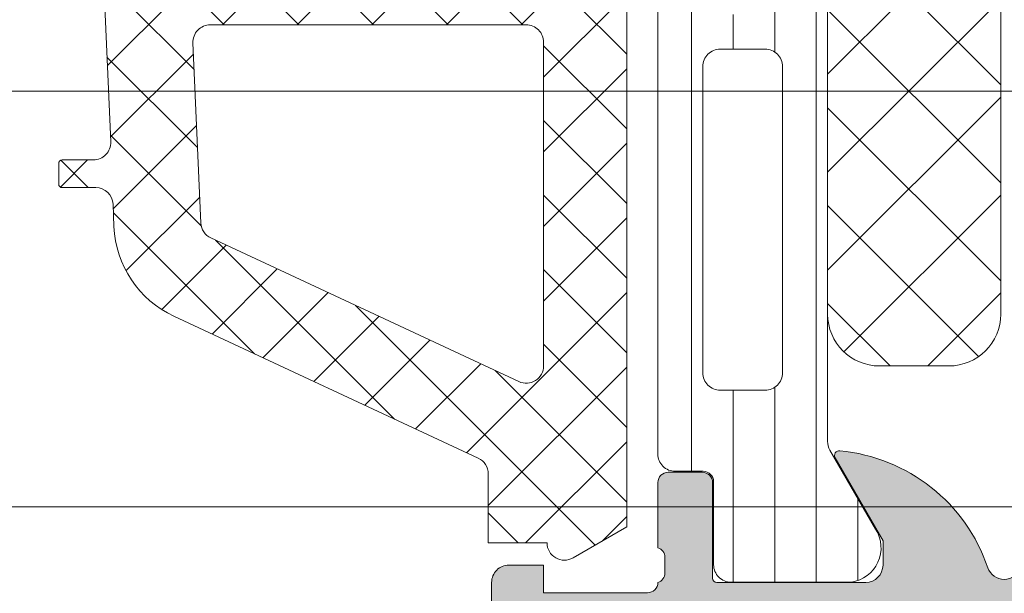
# Model space of a CAD drawing. Header units: millimetres. Extents: x 144573 to 336993, y 74252 to 247042.
# Tile 584 of 656: x 200170 to 200198, y 198228 to 198244. Entities that reach past the tile are written whole.
import ezdxf

# ---------------------------------------------------------------- set-up
doc = ezdxf.new("R2010")
doc.units = ezdxf.units.MM
doc.layers.add('FASÁDA DETAILNÍ', color=255, linetype='Continuous', lineweight=0)
doc.layers.add('NOVA', color=255, linetype='Continuous', lineweight=0)

# ---------------------------------------------------------------- blocks, each defined once
blk = doc.blocks.new('A$C69D17D4D')
at = {"layer": 'FASÁDA DETAILNÍ'}
h = blk.add_hatch(dxfattribs=at)
h.set_pattern_fill('ANSI37', color=256, scale=0.48, angle=270, style=0)
h.set_pattern_definition([(315, (-22961.99474973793, 24886.81811234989), (1.077630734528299, 1.077630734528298), []), (44.99999999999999, (-22961.99474973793, 24886.81811234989), (-1.077630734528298, 1.077630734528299), [])])
edge = h.paths.add_edge_path(flags=16)
edge.add_line((-22961.33045573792, 24890.21938934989), (-22959.93760173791, 24890.11964534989))
edge.add_arc((-22959.89474424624, 24890.71811226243), 0.599999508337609, 265.9039194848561, 360.0000083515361)
edge.add_arc((-22959.89474424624, 24890.71811243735), 0.5999995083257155, 359.9999916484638, 454.0960805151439)
edge.add_line((-22959.93760173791, 24891.31657934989), (-22961.33045573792, 24891.21683534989))
edge.add_arc((-22961.29474126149, 24890.71811234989), 0.5000001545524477, 94.09606439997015, 265.9039356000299)
edge = h.paths.add_edge_path(flags=16)
edge.add_arc((-22964.49474936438, 24892.31810897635), 0.4999996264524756, 269.9999571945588, 360.0000428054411)
edge.add_line((-22963.99474973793, 24892.3181093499), (-22963.99474973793, 24895.9117943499))
edge.add_arc((-22964.49475007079, 24895.91179436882), 0.5000003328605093, 359.9999978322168, 473.2180266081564)
edge.add_line((-22964.69186573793, 24896.37130034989), (-22971.02296773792, 24893.6554223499))
edge.add_arc((-22970.82585181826, 24893.19591700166), 0.4999998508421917, 113.2180817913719, 182.5001106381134)
edge.add_line((-22971.32537573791, 24893.17410634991), (-22971.2870497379, 24892.29629934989))
edge.add_arc((-22970.78752612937, 24892.31810883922), 0.499999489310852, 182.4999791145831, 270.0000448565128)
edge.add_line((-22970.78752573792, 24891.8181093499), (-22964.49474973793, 24891.8181093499))
edge = h.paths.add_edge_path(flags=16)
edge.add_line((-22969.90291173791, 24866.7641903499), (-22961.00605873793, 24862.61552034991))
edge.add_arc((-22960.79474960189, 24863.06867409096), 0.499999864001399, 244.9999920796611, 360.0000296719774)
edge.add_line((-22960.29474973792, 24863.0686743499), (-22960.29474973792, 24872.41810934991))
edge.add_arc((-22960.79474936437, 24872.41810972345), 0.4999996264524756, 359.9999571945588, 450.0000428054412)
edge.add_line((-22960.79474973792, 24872.91810934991), (-22969.91867273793, 24872.91810934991))
edge.add_arc((-22969.91867257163, 24872.41810928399), 0.5000000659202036, 90.00001905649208, 182.5000272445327)
edge.add_line((-22970.41819673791, 24872.3962993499), (-22970.19112673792, 24867.19553534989))
edge.add_arc((-22969.6916013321, 24867.2173450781), 0.5000012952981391, 182.4999974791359, 244.9999080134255)
edge = h.paths.add_edge_path(flags=16)
edge.add_arc((-22960.79474936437, 24875.61810897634), 0.4999996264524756, 269.9999571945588, 360.0000428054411)
edge.add_line((-22960.29474973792, 24875.61810934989), (-22960.29474973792, 24882.8181093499))
edge.add_arc((-22960.79474936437, 24882.81810972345), 0.4999996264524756, 359.9999571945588, 450.0000428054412)
edge.add_line((-22960.79474973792, 24883.3181093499), (-22961.99474973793, 24883.3181093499))
edge.add_arc((-22961.99475123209, 24885.31810785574), 1.999998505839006, 179.9999571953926, 270.00004280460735, ccw=False)
edge.add_line((-22963.99474973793, 24885.3181093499), (-22963.99474973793, 24889.11810934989))
edge.add_arc((-22964.49474936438, 24889.11810972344), 0.4999996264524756, 359.9999571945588, 450.0000428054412)
edge.add_line((-22964.49474973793, 24889.61810934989), (-22970.64781073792, 24889.61810934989))
edge.add_arc((-22970.64781057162, 24889.11810928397), 0.5000000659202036, 90.00001905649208, 182.5000272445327)
edge.add_line((-22971.14733473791, 24889.09629934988), (-22970.90719973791, 24883.59629934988))
edge.add_arc((-22970.40767612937, 24883.6181088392), 0.499999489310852, 182.4999791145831, 270.0000448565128)
edge.add_line((-22970.40767573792, 24883.11810934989), (-22965.09474973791, 24883.11810934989))
edge.add_arc((-22965.09474973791, 24882.01810934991), 1.099999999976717, -90, 90, ccw=False)
edge.add_line((-22965.09474973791, 24880.91810934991), (-22970.26796073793, 24880.91810934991))
edge.add_arc((-22970.26796057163, 24880.41810928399), 0.5000000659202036, 90.00001905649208, 182.5000272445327)
edge.add_line((-22970.76748473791, 24880.3962993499), (-22970.55791173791, 24875.59629934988))
edge.add_arc((-22970.05838812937, 24875.6181088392), 0.499999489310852, 182.4999791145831, 270.0000448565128)
edge.add_line((-22970.05838773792, 24875.11810934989), (-22960.79474973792, 24875.11810934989))
edge = h.paths.add_edge_path()
edge.add_line((-22962.18120673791, 24860.4050563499), (-22970.96907273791, 24864.50290534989))
edge.add_ellipse((-22969.70121524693, 24867.22183071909), major_axis=(-3.000002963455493, 0), ratio=1, start_angle=2.500058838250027, end_angle=64.99996937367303, ccw=False)
edge.add_line((-22972.69836273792, 24867.0909693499), (-22972.72669673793, 24867.7399193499))
edge.add_ellipse((-22973.22622034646, 24867.71810986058), major_axis=(-0.499999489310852, 0), ratio=1, start_angle=182.4999791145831, end_angle=270.0000448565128)
edge.add_line((-22973.22622073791, 24868.21810934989), (-22974.19474973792, 24868.21810934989))
edge.add_ellipse((-22974.1947498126, 24868.31810927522), major_axis=(-0.0999999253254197, 0), ratio=1, start_angle=-4.278876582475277e-05, end_angle=90.00004278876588, ccw=False)
edge.add_line((-22974.29474973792, 24868.3181093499), (-22974.29474973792, 24868.91810934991))
edge.add_ellipse((-22974.19474981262, 24868.91810942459), major_axis=(-0.09999992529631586, 0), ratio=1, start_angle=-90.00004280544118, end_angle=4.278876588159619e-05, ccw=False)
edge.add_line((-22974.19474973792, 24869.01810934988), (-22973.29171173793, 24869.01810934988))
edge.add_ellipse((-22973.29171190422, 24869.51810941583), major_axis=(-0.5000000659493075, 0), ratio=1, start_angle=90.00001905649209, end_angle=182.5000272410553)
edge.add_line((-22972.79218773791, 24869.53991934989), (-22973.18602573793, 24878.44021334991))
edge.add_ellipse((-22973.68553701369, 24878.41810924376), major_axis=(-0.5000001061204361, 0), ratio=1, start_angle=182.5337692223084, end_angle=270.0000829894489)
edge.add_line((-22973.68553773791, 24878.91810934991), (-22974.29474973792, 24878.91810934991))
edge.add_ellipse((-22974.29474981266, 24879.0181092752), major_axis=(-0.0999999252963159, 0), ratio=1, start_angle=-4.278876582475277e-05, end_angle=90.00004282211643, ccw=False)
edge.add_line((-22974.39474973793, 24879.01810934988), (-22974.39474973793, 24879.61810934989))
edge.add_ellipse((-22974.29474981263, 24879.61810942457), major_axis=(-0.09999992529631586, 0), ratio=1, start_angle=-90.00004280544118, end_angle=4.278876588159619e-05, ccw=False)
edge.add_line((-22974.29474973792, 24879.71810934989), (-22973.76518773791, 24879.71810934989))
edge.add_ellipse((-22973.7651874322, 24880.21810984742), major_axis=(-0.5000004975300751, 0), ratio=1, start_angle=89.99996496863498, end_angle=182.533697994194)
edge.add_line((-22973.26567573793, 24880.2402133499), (-22973.77633173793, 24891.7804383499))
edge.add_ellipse((-22974.27585633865, 24891.75862881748), major_axis=(-0.5000004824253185, 0), ratio=1, start_angle=182.4999790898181, end_angle=273.2170573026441)
edge.add_line((-22974.30391573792, 24892.2578413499), (-22979.43765873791, 24891.96927834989))
edge.add_ellipse((-22979.32210331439, 24891.55886034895), major_axis=(-0.4263754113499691, 0), ratio=1, start_angle=-74.27514552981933, end_angle=69.24102762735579)
edge.add_line((-22979.47322673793, 24891.16016534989), (-22979.24062373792, 24891.16140534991))
edge.add_line((-22979.24062373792, 24891.16140534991), (-22977.35804473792, 24891.45954334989))
edge.add_line((-22977.35804473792, 24891.45954334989), (-22974.50875973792, 24891.05911734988))
edge.add_ellipse((-22974.5505103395, 24890.76203675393), major_axis=(-0.2999999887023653, 0), ratio=1, start_angle=145.4022536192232, end_angle=262.00025595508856, ccw=False)
edge.add_ellipse((-22976.77308142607, 24892.29515014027), major_axis=(-3.000047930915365, 0), ratio=1, start_angle=71.99157541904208, end_angle=145.4023587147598, ccw=False)
edge.add_line((-22977.70056673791, 24889.44207134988), (-22979.95545773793, 24890.07564734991))
edge.add_ellipse((-22979.79452819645, 24890.85085985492), major_axis=(-0.7917403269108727, 0), ratio=1, start_angle=6.798346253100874, end_angle=78.27231020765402, ccw=False)
edge.add_line((-22980.58070173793, 24890.75713734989), (-22980.58192273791, 24891.81534734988))
edge.add_ellipse((-22979.40283651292, 24891.68622310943), major_axis=(-1.186135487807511, 0), ratio=1, start_angle=288.65557644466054, end_angle=353.7503218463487, ccw=False)
edge.add_line((-22979.78225573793, 24892.8100373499), (-22976.54091573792, 24893.90437034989))
edge.add_line((-22976.54091573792, 24893.90437034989), (-22968.49112073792, 24896.7941483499))
edge.add_line((-22968.49112073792, 24896.7941483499), (-22958.59324373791, 24901.12695734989))
edge.add_ellipse((-22958.39497367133, 24900.66794836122), major_axis=(-0.5000002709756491, 0), ratio=1, start_angle=180.0665763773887, end_angle=293.36204948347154, ccw=False)
edge.add_line((-22957.89497373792, 24900.6685293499), (-22957.89433873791, 24900.12182834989))
edge.add_ellipse((-22958.39433884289, 24900.12124807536), major_axis=(-0.5000004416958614, 0), ratio=1, start_angle=113.92082453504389, end_angle=180.0664945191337, ccw=False)
edge.add_line((-22958.19160173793, 24899.6641943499), (-22961.39560473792, 24898.26243834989))
edge.add_ellipse((-22960.99475040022, 24897.34629727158), major_axis=(-0.9999993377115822, 0), ratio=1, start_angle=-66.36838527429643, end_angle=5.280893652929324e-05)
edge.add_line((-22961.99474973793, 24897.34629634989), (-22961.99474973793, 24892.11835434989))
edge.add_line((-22961.99474973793, 24892.11835434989), (-22960.19527073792, 24892.11834534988))
edge.add_line((-22960.19527073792, 24892.11834534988), (-22960.05732873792, 24892.63314634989))
edge.add_ellipse((-22959.78017471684, 24892.5183810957), major_axis=(-0.2999756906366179, 0), ratio=1, start_angle=247.4964333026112, end_angle=337.5062997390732, ccw=False)
edge.add_line((-22959.66536173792, 24892.79551534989), (-22958.39523473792, 24891.94634834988))
edge.add_ellipse((-22958.89495550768, 24891.08048416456), major_axis=(-0.9997207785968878, 0), ratio=1, start_angle=179.9923881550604, end_angle=240.00923930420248, ccw=False)
edge.add_line((-22957.89523473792, 24891.0803513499), (-22957.89526573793, 24890.3559903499))
edge.add_ellipse((-22958.89500357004, 24890.35619840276), major_axis=(-0.9997378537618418, 0), ratio=1, start_angle=119.99132494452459, end_angle=179.9880763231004, ccw=False)
edge.add_line((-22958.39526573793, 24889.4903243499), (-22959.66536173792, 24888.64115734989))
edge.add_ellipse((-22959.78017362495, 24888.91830484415), major_axis=(-0.2999875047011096, 0), ratio=1, start_angle=22.4986038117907, end_angle=112.50240616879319, ccw=False)
edge.add_line((-22960.05732873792, 24888.80351134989), (-22960.19530073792, 24889.3183273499))
edge.add_line((-22960.19530073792, 24889.3183273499), (-22961.99474973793, 24889.3183353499))
edge.add_line((-22961.99474973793, 24889.3183353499), (-22961.99474973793, 24886.11810834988))
edge.add_ellipse((-22961.69474996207, 24886.11810812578), major_axis=(-0.2999997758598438, 0), ratio=1, start_angle=-4.279988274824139e-05, end_angle=90.00004281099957)
edge.add_line((-22961.69474973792, 24885.81810834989), (-22958.39475373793, 24885.81810834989))
edge.add_ellipse((-22958.39475336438, 24885.31810872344), major_axis=(-0.4999996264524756, 0), ratio=1, start_angle=179.9999571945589, end_angle=270.0000428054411, ccw=False)
edge.add_line((-22957.89475373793, 24885.31810834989), (-22957.89475373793, 24858.4204863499))
edge.add_line((-22957.89475373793, 24858.4204863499), (-22959.44514573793, 24857.52536834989))
edge.add_ellipse((-22959.69514582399, 24857.95838090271), major_axis=(-0.4999999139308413, 0), ratio=1, start_angle=6.334934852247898e-05, end_angle=120.00001708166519, ccw=False)
edge.add_line((-22960.19514573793, 24857.95838034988), (-22961.89251673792, 24857.95838034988))
edge.add_line((-22961.89251673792, 24857.95838034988), (-22961.89251673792, 24859.95190234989))
edge.add_ellipse((-22962.39251699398, 24859.95190269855), major_axis=(-0.5000002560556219, 0), ratio=1, start_angle=179.9999600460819, end_angle=244.9998714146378)
h = blk.add_hatch(dxfattribs=at)
h.set_pattern_fill('ANSI37', color=256, scale=0.48, angle=270, style=0)
h.set_pattern_definition([(315, (-22961.99474955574, 24886.81811234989), (1.077630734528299, 1.077630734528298), []), (44.99999999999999, (-22961.99474955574, 24886.81811234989), (-1.077630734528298, 1.077630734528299), [])])
edge = h.paths.add_edge_path(flags=16)
edge.add_line((-22961.33045555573, 24890.21938934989), (-22959.93760155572, 24890.11964534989))
edge.add_arc((-22959.89474406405, 24890.71811226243), 0.599999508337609, 265.9039194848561, 360.0000083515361)
edge.add_arc((-22959.89474406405, 24890.71811243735), 0.5999995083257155, 359.9999916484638, 454.0960805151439)
edge.add_line((-22959.93760155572, 24891.31657934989), (-22961.33045555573, 24891.21683534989))
edge.add_arc((-22961.2947410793, 24890.71811234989), 0.5000001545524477, 94.09606439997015, 265.9039356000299)
edge = h.paths.add_edge_path(flags=16)
edge.add_arc((-22964.49474918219, 24892.31810897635), 0.4999996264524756, 269.9999571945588, 360.0000428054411)
edge.add_line((-22963.99474955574, 24892.3181093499), (-22963.99474955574, 24895.9117943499))
edge.add_arc((-22964.4947498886, 24895.91179436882), 0.5000003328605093, 359.9999978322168, 473.2180266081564)
edge.add_line((-22964.69186555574, 24896.37130034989), (-22971.02296755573, 24893.6554223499))
edge.add_arc((-22970.82585163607, 24893.19591700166), 0.4999998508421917, 113.2180817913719, 182.5001106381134)
edge.add_line((-22971.32537555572, 24893.17410634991), (-22971.28704955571, 24892.29629934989))
edge.add_arc((-22970.78752594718, 24892.31810883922), 0.499999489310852, 182.4999791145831, 270.0000448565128)
edge.add_line((-22970.78752555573, 24891.8181093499), (-22964.49474955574, 24891.8181093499))
edge = h.paths.add_edge_path(flags=16)
edge.add_line((-22969.90291155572, 24866.7641903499), (-22961.00605855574, 24862.61552034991))
edge.add_arc((-22960.7947494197, 24863.06867409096), 0.499999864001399, 244.9999920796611, 360.0000296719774)
edge.add_line((-22960.29474955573, 24863.0686743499), (-22960.29474955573, 24872.41810934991))
edge.add_arc((-22960.79474918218, 24872.41810972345), 0.4999996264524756, 359.9999571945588, 450.0000428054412)
edge.add_line((-22960.79474955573, 24872.91810934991), (-22969.91867255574, 24872.91810934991))
edge.add_arc((-22969.91867238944, 24872.41810928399), 0.5000000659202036, 90.00001905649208, 182.5000272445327)
edge.add_line((-22970.41819655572, 24872.3962993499), (-22970.19112655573, 24867.19553534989))
edge.add_arc((-22969.69160114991, 24867.2173450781), 0.5000012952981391, 182.4999974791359, 244.9999080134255)
edge = h.paths.add_edge_path(flags=16)
edge.add_arc((-22960.79474918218, 24875.61810897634), 0.4999996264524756, 269.9999571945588, 360.0000428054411)
edge.add_line((-22960.29474955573, 24875.61810934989), (-22960.29474955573, 24882.8181093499))
edge.add_arc((-22960.79474918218, 24882.81810972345), 0.4999996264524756, 359.9999571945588, 450.0000428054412)
edge.add_line((-22960.79474955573, 24883.3181093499), (-22961.99474955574, 24883.3181093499))
edge.add_arc((-22961.9947510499, 24885.31810785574), 1.999998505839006, 179.9999571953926, 270.00004280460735, ccw=False)
edge.add_line((-22963.99474955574, 24885.3181093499), (-22963.99474955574, 24889.11810934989))
edge.add_arc((-22964.49474918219, 24889.11810972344), 0.4999996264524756, 359.9999571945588, 450.0000428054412)
edge.add_line((-22964.49474955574, 24889.61810934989), (-22970.64781055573, 24889.61810934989))
edge.add_arc((-22970.64781038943, 24889.11810928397), 0.5000000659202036, 90.00001905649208, 182.5000272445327)
edge.add_line((-22971.14733455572, 24889.09629934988), (-22970.90719955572, 24883.59629934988))
edge.add_arc((-22970.40767594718, 24883.6181088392), 0.499999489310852, 182.4999791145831, 270.0000448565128)
edge.add_line((-22970.40767555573, 24883.11810934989), (-22965.09474955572, 24883.11810934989))
edge.add_arc((-22965.09474955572, 24882.01810934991), 1.099999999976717, -90, 90, ccw=False)
edge.add_line((-22965.09474955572, 24880.91810934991), (-22970.26796055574, 24880.91810934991))
edge.add_arc((-22970.26796038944, 24880.41810928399), 0.5000000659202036, 90.00001905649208, 182.5000272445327)
edge.add_line((-22970.76748455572, 24880.3962993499), (-22970.55791155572, 24875.59629934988))
edge.add_arc((-22970.05838794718, 24875.6181088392), 0.499999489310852, 182.4999791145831, 270.0000448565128)
edge.add_line((-22970.05838755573, 24875.11810934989), (-22960.79474955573, 24875.11810934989))
edge = h.paths.add_edge_path()
edge.add_line((-22962.18120655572, 24860.4050563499), (-22970.96907255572, 24864.50290534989))
edge.add_ellipse((-22969.70121506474, 24867.22183071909), major_axis=(-3.000002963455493, 0), ratio=1, start_angle=2.500058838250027, end_angle=64.99996937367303, ccw=False)
edge.add_line((-22972.69836255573, 24867.0909693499), (-22972.72669655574, 24867.7399193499))
edge.add_ellipse((-22973.22622016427, 24867.71810986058), major_axis=(-0.499999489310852, 0), ratio=1, start_angle=182.4999791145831, end_angle=270.0000448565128)
edge.add_line((-22973.22622055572, 24868.21810934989), (-22974.19474955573, 24868.21810934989))
edge.add_ellipse((-22974.19474963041, 24868.31810927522), major_axis=(-0.0999999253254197, 0), ratio=1, start_angle=-4.278876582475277e-05, end_angle=90.00004278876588, ccw=False)
edge.add_line((-22974.29474955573, 24868.3181093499), (-22974.29474955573, 24868.91810934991))
edge.add_ellipse((-22974.19474963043, 24868.91810942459), major_axis=(-0.09999992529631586, 0), ratio=1, start_angle=-90.00004280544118, end_angle=4.278876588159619e-05, ccw=False)
edge.add_line((-22974.19474955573, 24869.01810934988), (-22973.29171155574, 24869.01810934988))
edge.add_ellipse((-22973.29171172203, 24869.51810941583), major_axis=(-0.5000000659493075, 0), ratio=1, start_angle=90.00001905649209, end_angle=182.5000272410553)
edge.add_line((-22972.79218755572, 24869.53991934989), (-22973.18602555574, 24878.44021334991))
edge.add_ellipse((-22973.6855368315, 24878.41810924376), major_axis=(-0.5000001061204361, 0), ratio=1, start_angle=182.5337692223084, end_angle=270.0000829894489)
edge.add_line((-22973.68553755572, 24878.91810934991), (-22974.29474955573, 24878.91810934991))
edge.add_ellipse((-22974.29474963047, 24879.0181092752), major_axis=(-0.0999999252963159, 0), ratio=1, start_angle=-4.278876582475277e-05, end_angle=90.00004282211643, ccw=False)
edge.add_line((-22974.39474955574, 24879.01810934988), (-22974.39474955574, 24879.61810934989))
edge.add_ellipse((-22974.29474963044, 24879.61810942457), major_axis=(-0.09999992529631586, 0), ratio=1, start_angle=-90.00004280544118, end_angle=4.278876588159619e-05, ccw=False)
edge.add_line((-22974.29474955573, 24879.71810934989), (-22973.76518755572, 24879.71810934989))
edge.add_ellipse((-22973.76518725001, 24880.21810984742), major_axis=(-0.5000004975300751, 0), ratio=1, start_angle=89.99996496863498, end_angle=182.533697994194)
edge.add_line((-22973.26567555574, 24880.2402133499), (-22973.77633155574, 24891.7804383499))
edge.add_ellipse((-22974.27585615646, 24891.75862881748), major_axis=(-0.5000004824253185, 0), ratio=1, start_angle=182.4999790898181, end_angle=273.2170573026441)
edge.add_line((-22974.30391555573, 24892.2578413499), (-22979.43765855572, 24891.96927834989))
edge.add_ellipse((-22979.3221031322, 24891.55886034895), major_axis=(-0.4263754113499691, 0), ratio=1, start_angle=-74.27514552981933, end_angle=69.24102762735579)
edge.add_line((-22979.47322655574, 24891.16016534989), (-22979.24062355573, 24891.16140534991))
edge.add_line((-22979.24062355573, 24891.16140534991), (-22977.35804455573, 24891.45954334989))
edge.add_line((-22977.35804455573, 24891.45954334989), (-22974.50875955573, 24891.05911734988))
edge.add_ellipse((-22974.55051015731, 24890.76203675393), major_axis=(-0.2999999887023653, 0), ratio=1, start_angle=145.4022536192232, end_angle=262.00025595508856, ccw=False)
edge.add_ellipse((-22976.77308124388, 24892.29515014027), major_axis=(-3.000047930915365, 0), ratio=1, start_angle=71.99157541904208, end_angle=145.4023587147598, ccw=False)
edge.add_line((-22977.70056655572, 24889.44207134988), (-22979.95545755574, 24890.07564734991))
edge.add_ellipse((-22979.79452801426, 24890.85085985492), major_axis=(-0.7917403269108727, 0), ratio=1, start_angle=6.798346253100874, end_angle=78.27231020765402, ccw=False)
edge.add_line((-22980.58070155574, 24890.75713734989), (-22980.58192255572, 24891.81534734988))
edge.add_ellipse((-22979.40283633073, 24891.68622310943), major_axis=(-1.186135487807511, 0), ratio=1, start_angle=288.65557644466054, end_angle=353.7503218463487, ccw=False)
edge.add_line((-22979.78225555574, 24892.8100373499), (-22976.54091555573, 24893.90437034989))
edge.add_line((-22976.54091555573, 24893.90437034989), (-22968.49112055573, 24896.7941483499))
edge.add_line((-22968.49112055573, 24896.7941483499), (-22958.59324355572, 24901.12695734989))
edge.add_ellipse((-22958.39497348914, 24900.66794836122), major_axis=(-0.5000002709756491, 0), ratio=1, start_angle=180.0665763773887, end_angle=293.36204948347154, ccw=False)
edge.add_line((-22957.89497355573, 24900.6685293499), (-22957.89433855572, 24900.12182834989))
edge.add_ellipse((-22958.3943386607, 24900.12124807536), major_axis=(-0.5000004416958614, 0), ratio=1, start_angle=113.92082453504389, end_angle=180.0664945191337, ccw=False)
edge.add_line((-22958.19160155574, 24899.6641943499), (-22961.39560455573, 24898.26243834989))
edge.add_ellipse((-22960.99475021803, 24897.34629727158), major_axis=(-0.9999993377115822, 0), ratio=1, start_angle=-66.36838527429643, end_angle=5.280893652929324e-05)
edge.add_line((-22961.99474955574, 24897.34629634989), (-22961.99474955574, 24892.11835434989))
edge.add_line((-22961.99474955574, 24892.11835434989), (-22960.19527055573, 24892.11834534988))
edge.add_line((-22960.19527055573, 24892.11834534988), (-22960.05732855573, 24892.63314634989))
edge.add_ellipse((-22959.78017453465, 24892.5183810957), major_axis=(-0.2999756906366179, 0), ratio=1, start_angle=247.4964333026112, end_angle=337.5062997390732, ccw=False)
edge.add_line((-22959.66536155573, 24892.79551534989), (-22958.39523455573, 24891.94634834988))
edge.add_ellipse((-22958.89495532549, 24891.08048416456), major_axis=(-0.9997207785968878, 0), ratio=1, start_angle=179.9923881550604, end_angle=240.00923930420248, ccw=False)
edge.add_line((-22957.89523455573, 24891.0803513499), (-22957.89526555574, 24890.3559903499))
edge.add_ellipse((-22958.89500338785, 24890.35619840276), major_axis=(-0.9997378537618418, 0), ratio=1, start_angle=119.99132494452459, end_angle=179.9880763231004, ccw=False)
edge.add_line((-22958.39526555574, 24889.4903243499), (-22959.66536155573, 24888.64115734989))
edge.add_ellipse((-22959.78017344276, 24888.91830484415), major_axis=(-0.2999875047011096, 0), ratio=1, start_angle=22.4986038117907, end_angle=112.50240616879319, ccw=False)
edge.add_line((-22960.05732855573, 24888.80351134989), (-22960.19530055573, 24889.3183273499))
edge.add_line((-22960.19530055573, 24889.3183273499), (-22961.99474955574, 24889.3183353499))
edge.add_line((-22961.99474955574, 24889.3183353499), (-22961.99474955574, 24886.11810834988))
edge.add_ellipse((-22961.69474977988, 24886.11810812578), major_axis=(-0.2999997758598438, 0), ratio=1, start_angle=-4.279988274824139e-05, end_angle=90.00004281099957)
edge.add_line((-22961.69474955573, 24885.81810834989), (-22958.39475355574, 24885.81810834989))
edge.add_ellipse((-22958.39475318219, 24885.31810872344), major_axis=(-0.4999996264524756, 0), ratio=1, start_angle=179.9999571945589, end_angle=270.0000428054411, ccw=False)
edge.add_line((-22957.89475355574, 24885.31810834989), (-22957.89475355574, 24858.4204863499))
edge.add_line((-22957.89475355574, 24858.4204863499), (-22959.44514555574, 24857.52536834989))
edge.add_ellipse((-22959.6951456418, 24857.95838090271), major_axis=(-0.4999999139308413, 0), ratio=1, start_angle=6.334934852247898e-05, end_angle=120.00001708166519, ccw=False)
edge.add_line((-22960.19514555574, 24857.95838034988), (-22961.89251655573, 24857.95838034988))
edge.add_line((-22961.89251655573, 24857.95838034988), (-22961.89251655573, 24859.95190234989))
edge.add_ellipse((-22962.39251681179, 24859.95190269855), major_axis=(-0.5000002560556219, 0), ratio=1, start_angle=179.9999600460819, end_angle=244.9998714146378)
h = blk.add_hatch(dxfattribs=at)
h.set_pattern_fill('LINIE', color=256, scale=1.2, angle=90, style=0)
h.set_pattern_definition([(90, (-4388.222321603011, -0.6246130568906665), (-1.2, 7.347638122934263e-17), [])])
edge = h.paths.add_edge_path()
edge.add_arc((-22955.68556007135, 24896.40802904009), 0.2999999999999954, -89.99792470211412, 0.0020752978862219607, ccw=False)
edge.add_line((-22955.68554920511, 24896.10802904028), (-22956.49588053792, 24896.10800041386))
edge.add_arc((-22956.49586510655, 24895.60800309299), 0.4999973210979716, 90.00176831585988, 180.0023822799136)
edge.add_line((-22956.9958624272, 24895.6079823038), (-22956.99718297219, 24894.76691005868))
edge.add_arc((-22957.19718297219, 24894.76691005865), 0.1999999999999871, -89.99999999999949, 5.115907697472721e-13, ccw=False)
edge.add_line((-22957.19718297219, 24894.56691005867), (-22961.29718297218, 24894.56691005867))
edge.add_arc((-22961.29718297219, 24894.06691005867), 0.5000000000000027, 89.99999999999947, 179.9999999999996)
edge.add_line((-22961.79718297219, 24894.06691005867), (-22961.79718297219, 24893.23616083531))
edge.add_arc((-22960.79718297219, 24893.23616083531), 0.9999999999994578, 180.0000000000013, 254.9999999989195)
edge.add_line((-22961.05600201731, 24892.27023500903), (-22960.29718297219, 24892.06691005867))
edge.add_line((-22960.29718297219, 24892.06691005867), (-22960.29718297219, 24893.06691005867))
edge.add_line((-22960.29718297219, 24893.06691005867), (-22957.99718297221, 24893.06691005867))
edge.add_arc((-22957.99889221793, 24892.06278357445), 1.004127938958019, 0.23408772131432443, 89.90246998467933, ccw=False)
edge.add_line((-22956.99477265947, 24892.06688602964), (-22956.99477265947, 24889.0670076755))
edge.add_arc((-22957.99889200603, 24889.07103603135), 1.004127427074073, 270.09751797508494, 359.7701403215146, ccw=False)
edge.add_line((-22957.99718297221, 24888.06691005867), (-22960.29718297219, 24888.06691005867))
edge.add_line((-22960.29718297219, 24888.06691005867), (-22960.29718297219, 24889.06691005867))
edge.add_line((-22960.29718297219, 24889.06691005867), (-22961.05600201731, 24888.86358510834))
edge.add_arc((-22960.79718297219, 24887.89765928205), 1.000000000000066, 105.0000000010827, 179.9999999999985)
edge.add_line((-22961.79718297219, 24887.89765928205), (-22961.79718297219, 24887.06691005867))
edge.add_arc((-22961.29718297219, 24887.06691005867), 0.4999999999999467, 180, 270)
edge.add_line((-22961.29718297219, 24886.56691005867), (-22957.19718297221, 24886.56691005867))
edge.add_arc((-22957.19891152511, 24886.36273696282), 0.2041804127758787, 1.1558689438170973, 89.51493893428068, ccw=False)
edge.add_line((-22956.99477265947, 24886.36685576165), (-22956.99474973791, 24860.52548895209))
edge.add_arc((-22956.49475241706, 24860.52550438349), 0.4999973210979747, 180.0017683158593, 270.002382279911)
edge.add_line((-22956.49473162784, 24860.02550706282), (-22955.68440029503, 24860.02553568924))
edge.add_arc((-22955.68438942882, 24859.72553568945), 0.299999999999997, 0.0020752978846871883, 90.00207529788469, ccw=False)
edge.add_line((-22955.384389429, 24859.72554655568), (-22955.38463444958, 24857.32554816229))
edge.add_arc((-22954.88463847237, 24857.32556363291), 0.499995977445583, 180.0017728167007, 270.0023777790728)
edge.add_line((-22954.88461772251, 24856.82556765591), (-22951.4080762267, 24856.82569430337))
edge.add_arc((-22951.5504227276, 24857.81550722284), 0.99999607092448, 278.1836833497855, 392.7290913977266)
edge.add_line((-22950.70918966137, 24858.35617261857), (-22952.02774209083, 24860.63978170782))
edge.add_arc((-22951.59473842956, 24860.88979736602), 0.5000000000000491, 180.0021352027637, 210.0020718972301, ccw=False)
edge.add_line((-22952.09473842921, 24860.88977873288), (-22952.09582474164, 24895.24404748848))
edge.add_arc((-22951.59582474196, 24895.24406507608), 0.5000000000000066, 150.0020786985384, 180.0020153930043, ccw=False)
edge.add_line((-22952.0288465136, 24895.49404936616), (-22950.71045951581, 24897.77775396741))
edge.add_arc((-22951.55173174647, 24898.31835842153), 0.9999960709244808, 327.2750591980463, 441.8204672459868)
edge.add_line((-22951.40945694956, 24899.30818165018), (-22954.88599844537, 24899.30805500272))
edge.add_arc((-22954.88598297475, 24898.80805902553), 0.4999959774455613, 90.0017728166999, 180.0023777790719)
edge.add_line((-22955.38597895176, 24898.80803827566), (-22955.38556007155, 24896.40803990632))
edge = h.paths.add_edge_path(flags=16)
edge.add_line((-22955.19528446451, 24872.21691630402), (-22953.8952903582, 24872.21691630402))
edge.add_arc((-22953.89528671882, 24871.71691994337), 0.4999963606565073, -0.00041704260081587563, 90.0004170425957, ccw=False)
edge.add_line((-22953.3952903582, 24871.71691630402), (-22953.3952903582, 24862.86692240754))
edge.add_arc((-22953.89528671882, 24862.86691876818), 0.4999963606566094, -90.00041704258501, 0.0004170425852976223, ccw=False)
edge.add_line((-22953.8952903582, 24862.36692240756), (-22955.19528446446, 24862.36692240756))
edge.add_arc((-22955.19530103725, 24862.86692240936), 0.5000000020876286, 180.0000002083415, 270.0018991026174, ccw=False)
edge.add_line((-22955.69530103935, 24862.86692240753), (-22955.69530103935, 24871.71691630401))
edge.add_arc((-22955.19530103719, 24871.71691630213), 0.5000000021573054, 89.99810091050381, 179.9999997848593, ccw=False)
edge = h.paths.add_edge_path(flags=16)
edge.add_arc((-22955.19530103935, 24882.41692240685), 0.4999999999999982, 89.99999999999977, 180.000000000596, ccw=False)
edge.add_line((-22955.19530103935, 24882.91692240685), (-22953.8952903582, 24882.91692240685))
edge.add_arc((-22953.8952903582, 24882.41692240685), 0.4999999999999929, -5.965148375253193e-10, 89.99999999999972, ccw=False)
edge.add_line((-22953.3952903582, 24882.41692240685), (-22953.3952903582, 24873.71691630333))
edge.add_arc((-22953.8952903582, 24873.71691630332), 0.5000000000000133, 270.0000000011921, 359.99999999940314, ccw=False)
edge.add_line((-22953.89529035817, 24873.21691630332), (-22955.19530103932, 24873.21691630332))
edge.add_arc((-22955.19530103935, 24873.71691630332), 0.5000000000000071, 180.0000000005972, 270.0000000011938, ccw=False)
edge.add_line((-22955.69530103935, 24873.71691630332), (-22955.69530103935, 24882.41692240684))
edge = h.paths.add_edge_path(flags=16)
edge.add_arc((-22953.89528671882, 24884.4169187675), 0.4999963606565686, -90.00041704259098, 0.0004170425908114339, ccw=False)
edge.add_line((-22953.8952903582, 24883.91692240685), (-22955.19528446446, 24883.91692240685))
edge.add_arc((-22955.19530103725, 24884.41692240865), 0.5000000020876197, 180.0000002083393, 270.0018991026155, ccw=False)
edge.add_line((-22955.69530103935, 24884.41692240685), (-22955.69530103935, 24893.26693156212))
edge.add_arc((-22955.19531629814, 24893.26693156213), 0.4999847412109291, 89.99999999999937, 180.0000000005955, ccw=False)
edge.add_line((-22955.19531629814, 24893.76691630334), (-22953.89530561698, 24893.76691630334))
edge.add_arc((-22953.89530561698, 24893.26690104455), 0.5000152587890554, -5.949232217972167e-10, 90.00000000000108, ccw=False)
edge.add_line((-22953.3952903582, 24893.26690104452), (-22953.3952903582, 24884.41692240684))
h = blk.add_hatch(dxfattribs=at)
h.set_pattern_fill('NETZ', color=256, scale=2, angle=135, style=0)
h.set_pattern_definition([(135, (-22952.09401494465, 24878.06703574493), (-1.414213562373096, -1.414213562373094), []), (225, (-22952.09401494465, 24878.06703574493), (1.414213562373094, -1.414213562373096), [])])
h.paths.add_polyline_path([(-22947.09401494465, 24891.56703574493, 0.4142135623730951), (-22948.59401494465, 24893.06703574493), (-22950.59401494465, 24893.06703574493, 0.4142135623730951), (-22952.09401494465, 24891.56703574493), (-22952.09401494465, 24864.56703574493, 0.4142135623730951), (-22950.59401494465, 24863.06703574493), (-22948.59401494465, 24863.06703574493, 0.4142135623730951), (-22947.09401494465, 24864.56703574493)])
h = blk.add_hatch(color=256, dxfattribs=at)
edge = h.paths.add_edge_path()
edge.add_arc((-22938.69488045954, 24856.93811970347), 0.1199999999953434, 270, 360)
edge.add_line((-22938.57488045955, 24856.93811970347), (-22938.57488045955, 24859.69811770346))
edge.add_arc((-22938.27488045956, 24859.69811770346), 0.2999999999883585, 90, 180, ccw=False)
edge.add_line((-22938.27488045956, 24859.99811770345), (-22937.29490614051, 24859.99811770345))
edge.add_arc((-22937.29490614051, 24859.69811770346), 0.2999999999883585, 0, 90, ccw=False)
edge.add_line((-22936.99490614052, 24859.69811770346), (-22936.99490614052, 24857.81810670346))
edge.add_arc((-22936.91603904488, 24857.55056336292), 0.2789255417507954, 106.4245945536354, 181.1628700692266)
edge.add_line((-22937.19490714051, 24857.54490270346), (-22937.19490714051, 24857.09130870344))
edge.add_arc((-22936.91606969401, 24857.08564029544), 0.2788950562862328, 178.8354106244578, 253.5801235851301)
edge.add_line((-22936.99490614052, 24856.81811970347), (-22936.19473142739, 24856.81811970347))
edge.add_arc((-22936.19473142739, 24855.81811970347), 1, 0, 90, ccw=False)
edge.add_line((-22935.19473142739, 24855.81811970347), (-22935.19473142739, 24852.31811234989))
edge.add_arc((-22936.19475125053, 24852.31813217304), 1.000019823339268, 270.0011357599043, 359.9988642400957, ccw=False)
edge.add_line((-22936.19473142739, 24851.31811234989), (-22936.69473142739, 24851.31811234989))
edge.add_line((-22936.69473142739, 24851.31811234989), (-22936.69473142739, 24853.81811234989))
edge.add_arc((-22937.69477681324, 24853.81806696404), 1.000045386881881, 0.002600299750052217, 89.99739970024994)
edge.add_line((-22937.69473142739, 24854.81811234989), (-22938.99474973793, 24854.81811234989))
edge.add_arc((-22938.99469723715, 24853.81805984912), 1.000052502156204, 90.00300791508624, 179.9969920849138)
edge.add_line((-22939.99474973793, 24853.81811234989), (-22939.99474973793, 24846.81811234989))
edge.add_arc((-22939.46962798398, 24846.31811234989), 0.7250881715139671, 136.4038161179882, 223.5961838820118)
edge.add_line((-22939.99474973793, 24845.81811234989), (-22939.99474973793, 24839.78402421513))
edge.add_arc((-22938.99469723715, 24839.78407671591), 1.000052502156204, 180.0030079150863, 269.9969920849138)
edge.add_line((-22938.99474973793, 24838.78402421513), (-22937.69473142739, 24838.78402421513))
edge.add_arc((-22937.69477681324, 24839.78406960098), 1.000045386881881, 270.00260029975, 359.99739970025)
edge.add_line((-22936.69473142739, 24839.78402421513), (-22936.69473142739, 24841.31811234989))
edge.add_line((-22936.69473142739, 24841.31811234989), (-22936.09472532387, 24841.31811234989))
edge.add_line((-22936.09472532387, 24841.31811234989), (-22934.99474973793, 24840.21810624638))
edge.add_line((-22934.99474973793, 24840.21810624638), (-22934.99474973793, 24836.81811234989))
edge.add_line((-22934.99474973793, 24836.81811234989), (-22961.9946505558, 24836.81811234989))
edge.add_line((-22961.9946505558, 24836.81811234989), (-22961.9946505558, 24840.21810624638))
edge.add_line((-22961.9946505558, 24840.21810624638), (-22960.89467496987, 24841.31811234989))
edge.add_line((-22960.89467496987, 24841.31811234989), (-22960.29466886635, 24841.31811234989))
edge.add_line((-22960.29466886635, 24841.31811234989), (-22960.29466886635, 24839.78402421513))
edge.add_arc((-22959.2946234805, 24839.78406960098), 1.000045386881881, 180.00260029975, 269.9973997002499)
edge.add_line((-22959.29466886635, 24838.78402421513), (-22957.9946505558, 24838.78402421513))
edge.add_arc((-22957.99470305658, 24839.78407671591), 1.000052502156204, 270.0030079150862, 359.9969920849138)
edge.add_line((-22956.9946505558, 24839.78402421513), (-22956.9946505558, 24845.81811234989))
edge.add_arc((-22957.51977230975, 24846.31811234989), 0.7250881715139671, 316.4038161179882, 403.5961838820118)
edge.add_line((-22956.9946505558, 24846.81811234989), (-22956.9946505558, 24853.81811234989))
edge.add_arc((-22957.99470305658, 24853.81805984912), 1.000052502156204, 0.003007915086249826, 89.99699208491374)
edge.add_line((-22957.9946505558, 24854.81811234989), (-22959.29466886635, 24854.81811234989))
edge.add_arc((-22959.2946234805, 24853.81806696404), 1.000045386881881, 90.00260029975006, 179.9973997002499)
edge.add_line((-22960.29466886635, 24853.81811234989), (-22960.29466886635, 24851.31811234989))
edge.add_line((-22960.29466886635, 24851.31811234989), (-22960.79466886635, 24851.31811234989))
edge.add_arc((-22960.79464904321, 24852.31813217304), 1.000019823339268, 180.0011357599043, 269.9988642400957, ccw=False)
edge.add_line((-22961.79466886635, 24852.31811234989), (-22961.79466886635, 24856.81811234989))
edge.add_arc((-22961.29467918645, 24856.81812267), 0.4999896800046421, 89.99881737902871, 180.0011826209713, ccw=False)
edge.add_line((-22961.29466886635, 24857.31811234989), (-22960.29466886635, 24857.31811234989))
edge.add_line((-22960.29466886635, 24857.31811234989), (-22960.29466886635, 24856.51810929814))
edge.add_line((-22960.29466886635, 24856.51810929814), (-22957.29465360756, 24856.51810929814))
edge.add_arc((-22957.29465091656, 24856.81811701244), 0.3000077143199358, 269.9994860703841, 360.0005139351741)
edge.add_arc((-22957.07347964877, 24857.08564029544), 0.2788950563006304, 286.4198764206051, 361.1645893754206)
edge.add_line((-22956.79464220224, 24857.09130870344), (-22956.79464220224, 24857.54490270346))
edge.add_arc((-22957.07351029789, 24857.55056336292), 0.2789255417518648, 358.8371299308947, 433.5754054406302)
edge.add_line((-22956.99464320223, 24857.81810670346), (-22956.99464320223, 24859.69811770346))
edge.add_arc((-22956.69464320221, 24859.69811770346), 0.3000000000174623, 90, 180, ccw=False)
edge.add_line((-22956.69464320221, 24859.99811770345), (-22955.71466888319, 24859.99811770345))
edge.add_arc((-22955.71466888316, 24859.69811770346), 0.2999999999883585, 0, 90.00000000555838, ccw=False)
edge.add_line((-22955.41466888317, 24859.69811770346), (-22955.41466888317, 24856.93811970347))
edge.add_arc((-22955.29466888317, 24856.93811970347), 0.1199999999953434, 180, 270)
edge.add_line((-22955.29466888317, 24856.81811970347), (-22950.99464320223, 24856.81811970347))
edge.add_arc((-22950.99464320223, 24857.31811970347), 0.5, 270, 360)
edge.add_line((-22950.49464320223, 24857.31811970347), (-22950.49464320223, 24858.01811970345))
edge.add_line((-22950.49464320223, 24858.01811970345), (-22951.87613865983, 24860.41094002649))
edge.add_arc((-22951.75652341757, 24860.47999991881), 0.1381197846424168, 82.29756250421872, 210.0000000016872, ccw=False)
edge.add_arc((-22952.20414180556, 24855.63864868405), 4.999999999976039, 18.709400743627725, 84.65077199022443, ccw=False)
edge.add_arc((-22946.99477467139, 24857.40287487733), 0.4999999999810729, 198.709400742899, 341.2905992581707)
edge.add_arc((-22941.78540753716, 24855.63864868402), 5.000000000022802, 95.34922800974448, 161.2905992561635, ccw=False)
edge.add_arc((-22942.23302592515, 24860.47999991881), 0.1381197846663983, -30.000000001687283, 97.70243749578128, ccw=False)
edge.add_line((-22942.11341068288, 24860.41094002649), (-22943.49490614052, 24858.01811970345))
edge.add_line((-22943.49490614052, 24858.01811970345), (-22943.49490614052, 24857.31811970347))
edge.add_arc((-22942.99490614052, 24857.31811970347), 0.5, 180, 270)
edge.add_line((-22942.99490614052, 24856.81811970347), (-22938.69488045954, 24856.81811970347))
edge = h.paths.add_edge_path(flags=16)
edge.add_arc((-22953.9946581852, 24838.91811845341), 0.5, 180, 270)
edge.add_line((-22953.9946581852, 24838.41811845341), (-22941.99474973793, 24838.41811845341))
edge.add_arc((-22941.99474973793, 24838.91811845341), 0.5, 270, 360)
edge.add_line((-22941.49474973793, 24838.91811845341), (-22941.49474973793, 24854.61810014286))
edge.add_arc((-22941.99474973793, 24854.61810014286), 0.5, 0, 90)
edge.add_line((-22941.99474973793, 24855.11810014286), (-22953.9946581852, 24855.11810014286))
edge.add_arc((-22953.9946581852, 24854.61810014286), 0.5, 90, 180)
edge.add_line((-22954.4946581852, 24854.61810014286), (-22954.4946581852, 24853.11810014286))
edge.add_line((-22954.4946581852, 24853.11810014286), (-22954.9946581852, 24853.11810014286))
edge.add_arc((-22954.9946581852, 24852.61810014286), 0.5, 90, 180)
edge.add_line((-22955.4946581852, 24852.61810014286), (-22955.4946581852, 24840.91811845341))
edge.add_arc((-22954.9946581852, 24840.91811845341), 0.5, 180, 270)
edge.add_line((-22954.9946581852, 24840.41811845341), (-22954.4946581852, 24840.41811845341))
edge.add_line((-22954.4946581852, 24840.41811845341), (-22954.4946581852, 24838.91811845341))
for p, q in [((-22952.09473842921, 24860.88977873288), (-22952.09582474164, 24895.24404748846)), ((-22956.99477265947, 24886.36685576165), (-22956.99474973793, 24860.52548895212)), ((-22955.19528446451, 24872.21691630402), (-22953.8952903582, 24872.21691630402)), ((-22955.69530103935, 24862.86692240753), (-22955.69530103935, 24871.71691630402)), ((-22953.3952903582, 24871.71691630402), (-22953.3952903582, 24862.86692240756)), ((-11879.50012068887, 24871.00002420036), (-24919.00002156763, 24871.00002418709)), ((-21038.49992168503, 24871.00002419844), (-22997.1692492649, 24871.00002419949)), ((-22953.8952903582, 24862.36692240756), (-22955.19528446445, 24862.36692240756)), ((-22950.70918966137, 24858.35617261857), (-22952.02774209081, 24860.63978170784)), ((-22956.49473162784, 24860.02550706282), (-22955.68440029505, 24860.02553568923)), ((-22955.384389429, 24859.72554655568), (-22955.38463444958, 24857.32554816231)), ((-24919.00002156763, 24859.00002418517), (-11879.50012068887, 24859.00002420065)), ((-22997.1692492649, 24859.00002419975), (-21038.49992168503, 24859.00002419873)), ((-22954.88461772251, 24856.82556765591), (-22951.40807622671, 24856.82569430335))]:
    blk.add_line(p, q, dxfattribs=at)
at = {"layer": 'FASÁDA DETAILNÍ', "extrusion": (0, 0, -1)}
for points in [[(22957.89475373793, 24885.31810834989), (22957.89475373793, 24858.4204863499), (22959.44514573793, 24857.52536834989), (22959.44514573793, 24857.52536834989, 0.57735), (22960.19514573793, 24857.95838034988), (22961.89251673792, 24857.95838034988), (22961.89251673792, 24859.95190234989), (22961.89251673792, 24859.95190234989, -0.291473), (22962.18120673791, 24860.4050563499), (22962.18120673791, 24860.4050563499), (22970.96907273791, 24864.50290534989), (22970.96907273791, 24864.50290534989, 0.279675), (22972.69836273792, 24867.0909693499), (22972.72669673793, 24867.7399193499), (22972.72669673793, 24867.7399193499, -0.401491), (22973.22622073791, 24868.21810934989), (22974.19474973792, 24868.21810934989), (22974.19474973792, 24868.21810934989, 0.414214), (22974.29474973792, 24868.3181093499), (22974.29474973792, 24868.91810934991), (22974.29474973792, 24868.91810934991, 0.414214), (22974.19474973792, 24869.01810934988), (22973.29171173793, 24869.01810934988), (22973.29171173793, 24869.01810934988, -0.427052), (22972.79218773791, 24869.53991934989), (22973.18602573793, 24878.44021334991)], [(22957.89475355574, 24885.31810834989), (22957.89475355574, 24858.4204863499), (22959.44514555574, 24857.52536834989), (22959.44514555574, 24857.52536834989, 0.57735), (22960.19514555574, 24857.95838034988), (22961.89251655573, 24857.95838034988), (22961.89251655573, 24859.95190234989), (22961.89251655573, 24859.95190234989, -0.291473), (22962.18120655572, 24860.4050563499), (22962.18120655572, 24860.4050563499), (22970.96907255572, 24864.50290534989), (22970.96907255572, 24864.50290534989, 0.279675), (22972.69836255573, 24867.0909693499), (22972.72669655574, 24867.7399193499), (22972.72669655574, 24867.7399193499, -0.401491), (22973.22622055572, 24868.21810934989), (22974.19474955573, 24868.21810934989), (22974.19474955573, 24868.21810934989, 0.414214), (22974.29474955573, 24868.3181093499), (22974.29474955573, 24868.91810934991), (22974.29474955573, 24868.91810934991, 0.414214), (22974.19474955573, 24869.01810934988), (22973.29171155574, 24869.01810934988), (22973.29171155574, 24869.01810934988, -0.427052), (22972.79218755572, 24869.53991934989), (22973.18602555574, 24878.44021334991)]]:
    blk.add_lwpolyline(points, format="xyb", dxfattribs=at)
at = {"layer": 'FASÁDA DETAILNÍ'}
for points in [[(-22952.09401494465, 24864.56703574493), (-22952.09401494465, 24891.56703574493, -0.414213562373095), (-22950.59401494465, 24893.06703574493), (-22948.59401494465, 24893.06703574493, -0.414213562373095), (-22947.09401494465, 24891.56703574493), (-22947.09401494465, 24864.56703574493, -0.414213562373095), (-22948.59401494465, 24863.06703574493), (-22950.59401494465, 24863.06703574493, -0.414213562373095)], [(-22969.90291173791, 24866.7641903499), (-22961.00605873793, 24862.61552034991), (-22961.00605873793, 24862.61552034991, 0.548619), (-22960.29474973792, 24863.0686743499), (-22960.29474973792, 24872.41810934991), (-22960.29474973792, 24872.41810934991, 0.414214), (-22960.79474973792, 24872.91810934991), (-22969.91867273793, 24872.91810934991), (-22969.91867273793, 24872.91810934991, 0.427052), (-22970.41819673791, 24872.3962993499), (-22970.19112673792, 24867.19553534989), (-22970.19112673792, 24867.19553534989, 0.279675), (-22969.90291173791, 24866.7641903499)], [(-22969.90291155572, 24866.7641903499), (-22961.00605855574, 24862.61552034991), (-22961.00605855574, 24862.61552034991, 0.548619), (-22960.29474955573, 24863.0686743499), (-22960.29474955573, 24872.41810934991), (-22960.29474955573, 24872.41810934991, 0.414214), (-22960.79474955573, 24872.91810934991), (-22969.91867255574, 24872.91810934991), (-22969.91867255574, 24872.91810934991, 0.427052), (-22970.41819655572, 24872.3962993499), (-22970.19112655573, 24867.19553534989), (-22970.19112655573, 24867.19553534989, 0.279675), (-22969.90291155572, 24866.7641903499)]]:
    blk.add_lwpolyline(points, format="xyb", close=True, dxfattribs=at)
blk.add_lwpolyline([(-22961.79466886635, 24852.31811234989), (-22961.79466886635, 24856.81811234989, -0.414225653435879), (-22961.29466886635, 24857.31811234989), (-22960.29466886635, 24857.31811234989), (-22960.29466886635, 24856.51810929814), (-22957.29465360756, 24856.51810929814, 0.4142188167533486), (-22956.99464320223, 24856.81811970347, 0.338212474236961), (-22956.79464220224, 24857.09130870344), (-22956.79464220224, 24857.54490270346, 0.3381811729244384), (-22956.99464320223, 24857.81810670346), (-22956.99464320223, 24859.69811770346, -0.414213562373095), (-22956.69464320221, 24859.99811770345), (-22955.71466888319, 24859.99811770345, -0.414213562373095), (-22955.41466888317, 24859.69811770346), (-22955.41466888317, 24856.93811970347, 0.414213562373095), (-22955.29466888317, 24856.81811970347), (-22950.99464320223, 24856.81811970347, 0.414213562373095), (-22950.49464320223, 24857.31811970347), (-22950.49464320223, 24858.01811970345), (-22951.87613865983, 24860.41094002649, -0.6230654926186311), (-22951.73801145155, 24860.61687351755, -0.295935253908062), (-22947.46835350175, 24857.24249067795, 0.717126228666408), (-22946.52119584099, 24857.24249067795, -0.295935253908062)], format="xyb", dxfattribs=at)
for centre, radius, start, end in [((-22955.19530103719, 24871.71691630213), 0.5000000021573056, 89.99810091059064, 179.9999997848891), ((-22953.89528671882, 24871.71691994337), 0.4999963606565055, 359.9995829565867, 90.00041704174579), ((-22955.19530103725, 24862.86692240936), 0.5000000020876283, 180.0000002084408, 270.0018991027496), ((-22953.89528671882, 24862.86691876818), 0.4999963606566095, 269.9995829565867, 0.0004170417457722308), ((-22951.59473842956, 24860.88979736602), 0.5000000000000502, 180.0021352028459, 210.0020718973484), ((-22956.49475241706, 24860.52550438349), 0.4999973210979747, 180.001768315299, 270.0023822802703), ((-22955.68438942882, 24859.72553568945), 0.2999999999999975, 0.002075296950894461, 90.00207529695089), ((-22951.5504227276, 24857.81550722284), 0.9999960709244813, 278.1836833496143, 32.72909139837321), ((-22954.88463847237, 24857.32556363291), 0.4999959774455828, 180.0017728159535, 270.0023777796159)]:
    blk.add_arc(centre, radius, start, end, dxfattribs=at)

msp = doc.modelspace()

# ---------------------------------------------------------------- block references
at = {"layer": 'NOVA', "ltscale": 300}
msp.add_blockref('A$C69D17D4D', (223144.9987451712, 173371.2585875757), dxfattribs=at)

doc.saveas('drawing.dxf')
